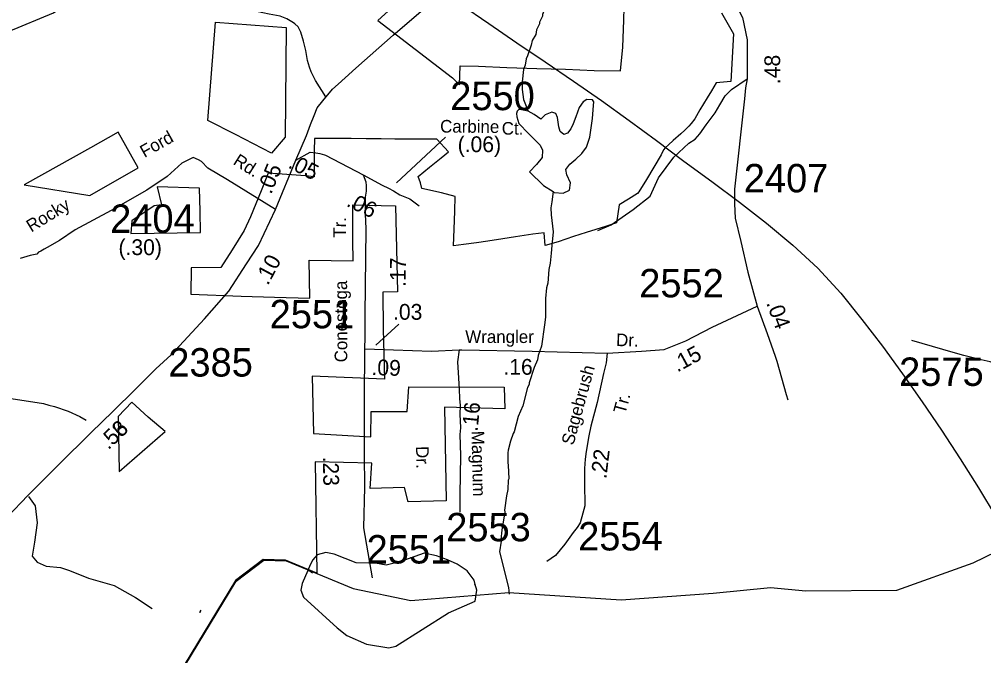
# Model space of a CAD drawing. Extents: x 1551653 to 1702041, y 811336 to 920032.
# Drawn here: x 1659345 to 1664354, y 868888 to 872195 of the extents above; entities that cross this region are included whole.
import ezdxf

# ---------------------------------------------------------------- set-up
doc = ezdxf.new("R2010")
doc.units = 0
for name, color, linetype in [('Old_Level_11', 7, 'Continuous'), ('Old_Level_17', 7, 'Continuous'), ('Old_Level_3', 7, 'Continuous'), ('Old_Level_32', 7, 'Continuous'), ('Old_Level_35', 7, 'Continuous'), ('Old_Level_48', 7, 'Continuous'), ('Old_Level_49', 7, 'Continuous'), ('Old_Level_59', 7, 'Continuous'), ('Old_Level_62', 7, 'Continuous'), ('Old_Level_8', 7, 'Continuous')]:
    doc.layers.add(name, color=color, linetype=linetype)

msp = doc.modelspace()

# ---------------------------------------------------------------- linework, layer by layer
at = {"layer": 'Old_Level_11'}
for p, q in [((1661558.746, 871583.051), (1661303.301, 871345.707)), ((1661316.594, 870610.441), (1661197.182, 870501.499))]:
    msp.add_line(p, q, dxfattribs=at)
at = {"layer": 'Old_Level_3'}
msp.add_lwpolyline([(1661491.374, 872374.183), (1661636.815, 872272.919), (1661783.158, 872172.865), (1661929.953, 872073.424), (1662076.746, 871974), (1662223.084, 871873.995), (1662368.515, 871772.812), (1662512.586, 871669.854), (1662654.844, 871564.525), (1662797.018, 871458.057), (1662941.215, 871352.246), (1663085.161, 871245.396), (1663226.517, 871135.757), (1663362.944, 871021.578), (1663492.104, 870901.11), (1663611.66, 870772.602), (1663721.332, 870635.778), (1663828.006, 870495.611), (1663932.426, 870352.86), (1664034.535, 870207.72), (1664134.274, 870060.386), (1664231.586, 869911.051), (1664326.414, 869759.911), (1664418.701, 869607.161)], dxfattribs=at)
at = {"layer": 'Old_Level_32'}
msp.add_line((1660675.544, 871206.079), (1660780.878, 871462.45), dxfattribs=at)
for points in [[(1660780.878, 871462.45), (1660836.722, 871590.876), (1660857.574, 871648.256), (1660875.821, 871695.203), (1660891.461, 871734.327), (1660921.492, 871772), (1660971.177, 871832.763), (1661001.54, 871857.62), (1661037.423, 871890.764), (1661092.628, 871940.479), (1661286.063, 872113.286), (1661744.047, 872506.677), (1661803.732, 872590.635), (1661845.656, 872689.069), (1661852.484, 872709.941), (1661856.231, 872726.877), (1661978.889, 873829.705), (1661994.439, 873921.119)], [(1662620.215, 873100.722), (1662915.103, 872572.066), (1662972.674, 872454.081), (1663101.525, 872204.392), (1663126.062, 872087.857), (1663126.062, 871884.813), (1663116.618, 871838.838), (1663112.257, 871781.893), (1663060.193, 871312.502), (1663060.193, 871235.675), (1663062.934, 871161.592), (1663093.091, 871040.863), (1663128.731, 870881.721), (1663176.627, 870704.408)], [(1660780.878, 871462.45), (1660855.453, 871503.989), (1660885.42, 871501.578), (1660905.347, 871497.372), (1660930.291, 871490.385), (1660935.393, 871488.956), (1661131.817, 871386.302)], [(1660675.544, 871206.079), (1660426.191, 871360.594), (1660324.121, 871421.868), (1660291.434, 871456.078), (1660276.241, 871464.996), (1660248.696, 871477.455), (1660190.059, 871448.224), (1660113.453, 871378.74), (1660008.118, 871306.86), (1659821.39, 871201.436), (1659634.661, 871100.805), (1659553.267, 871045.697), (1659490.663, 871008.719), (1659474.879, 871000.034), (1659456.395, 870989.668), (1659445.083, 870984.494), (1659436.106, 870974.63), (1659402.133, 870967.117), (1659349.78, 870952.253)], [(1661131.817, 871386.302), (1661145.488, 871350.207), (1661146.905, 871330.057), (1661146.905, 871301.367), (1661141.693, 871270.07), (1661141.693, 871184), (1661144.299, 871105.754), (1661139.086, 870657.146), (1661139.086, 870542.386), (1661138.539, 870482.023)], [(1661131.817, 871386.302), (1661230.394, 871332.281), (1661262.022, 871317.005), (1661287.939, 871304.036), (1661322.186, 871283.657), (1661373.092, 871262.35), (1661422.148, 871225.295)], [(1658787.9, 868976.78), (1658895.629, 869132.52), (1658948.295, 869240.34), (1659036.872, 869360.14), (1659175.639, 869498.17), (1659388.701, 869720.997), (1659549.096, 869879.133), (1659718.251, 870048.424), (1659830.767, 870156.243), (1659948.071, 870273.647), (1660053.405, 870379.071), (1660134.651, 870452.165), (1660307.016, 870639.052), (1660433.896, 870782.812), (1660524.866, 870924.176), (1660587.109, 871020.015), (1660675.544, 871206.079)], [(1662398.329, 870459.327), (1662576.238, 870471.183), (1662694.123, 870479.414), (1662806.524, 870523.315), (1662943.599, 870594.655), (1663176.627, 870704.408)], [(1663176.627, 870704.408), (1663228.715, 870561.729), (1663271.106, 870445.047)], [(1665683.15, 870229.361), (1665523.061, 870224.48), (1665444.246, 870232.368), (1665405.326, 870237.249), (1665360.775, 870242.456), (1665223.433, 870250.36), (1665175.097, 870255.734), (1665140.188, 870255.734), (1665078.426, 870258.421), (1664996.62, 870269.576), (1664910.69, 870283.011), (1664806.818, 870307.253), (1664779.213, 870316.435), (1664718.188, 870328.366), (1664685.101, 870338.343), (1664642.136, 870346.404), (1664576.271, 870363.213), (1664510.992, 870382.643), (1664442.005, 870398.144), (1664388.299, 870414.266), (1664339.963, 870425.013), (1664251.35, 870447.562), (1664194.958, 870463.684), (1663981.248, 870525.725)], [(1661138.539, 870482.023), (1661138.539, 870421.358), (1661135.903, 870281.563), (1661135.903, 869932.867), (1661138.539, 869764.058), (1661133.267, 869553.046), (1661178.079, 869291.921)], [(1661138.539, 870482.023), (1661190.136, 870480.754), (1661485.176, 870469.87), (1661630.421, 870476.671)], [(1661630.421, 870476.671), (1661620.927, 870415.511), (1661625.661, 870329.298), (1661629.173, 870273.07), (1661630.996, 870224.805), (1661635.064, 870188.703), (1661632.685, 870143.041), (1661636.197, 870072.756), (1661632.685, 870037.613), (1661636.197, 869928.67), (1661632.685, 869724.842), (1661632.685, 869633.47)], [(1661630.421, 870476.671), (1661644.129, 870476.671), (1662008.748, 870471.183), (1662398.329, 870459.327)], [(1662398.329, 870459.327), (1662393.713, 870409.392), (1662378.969, 870353.661), (1662346.912, 870204.029), (1662313.185, 870080.643), (1662302.565, 870030.83), (1662289.694, 869949.046), (1662284.881, 869909.121), (1662280.091, 869860.591), (1662280.36, 869804.951), (1662280.826, 869749.112), (1662282.25, 869701.054), (1662281.765, 869667.245), (1662271.407, 869628.325), (1662258.574, 869577.909), (1662242.453, 869554.227), (1662221.12, 869527.689), (1662178.016, 869467.786), (1662130.124, 869407.884), (1662084.626, 869376.734)]]:
    msp.add_lwpolyline(points, dxfattribs=at)
at = {"layer": 'Old_Level_35'}
for points in [[(1660937.409, 871791.466), (1660883.267, 871876.6), (1660861.771, 871921.27), (1660851.938, 871946.472), (1660842.227, 871980.691), (1660833.08, 872032.705), (1660821.656, 872080.966), (1660807.798, 872127.672), (1660800.271, 872141.435), (1660793.546, 872155.179), (1660775.852, 872170.746), (1660768.985, 872177.492), (1660733.969, 872197.213), (1660699.419, 872210.523), (1660643.605, 872221.265), (1660543.786, 872242.708), (1660513.819, 872245.116)], [(1662350.217, 871097.334), (1662418.755, 871127.516), (1662533.898, 871207.087), (1662621.626, 871275.683), (1662665.49, 871371.717), (1662744.994, 871478.727), (1662821.723, 871551.738), (1662854.653, 871572.017), (1662879.326, 871599.455), (1662912.224, 871646.1), (1662958.83, 871709.209), (1662983.504, 871750.366), (1663010.918, 871797.011), (1663043.817, 871829.937), (1663126.062, 871884.813)], [(1663271.106, 870445.047), (1663278.711, 870418.209), (1663328.426, 870245.499), (1663336.064, 870217.53)], [(1658974.967, 870199.031), (1658991.092, 870204.707), (1659043.352, 870226.059), (1659067.562, 870235.57), (1659085.531, 870243.411), (1659135.668, 870248.795), (1659303.267, 870224.372), (1659470.825, 870198.152), (1659498.87, 870189.776), (1659528.758, 870183.365), (1659598.289, 870158.336), (1659659.975, 870131.469), (1659691.783, 870111.21)], [(1659393.2, 869714.513), (1659426.716, 869666.593), (1659438.685, 869577.941), (1659424.322, 869477.309), (1659412.352, 869405.43), (1659438.685, 869374.282), (1659484.171, 869352.718), (1659558.383, 869345.53), (1659606.262, 869331.154), (1659704.415, 869290.422), (1659838.476, 869252.086), (1659948.598, 869189.79), (1660034.781, 869132.286)]]:
    msp.add_lwpolyline(points, dxfattribs=at)
at = {"layer": 'Old_Level_48'}
for points in [[(1661443.042, 872403.234), (1661206.998, 872188.432), (1661594.384, 871891.114), (1661630.867, 871853.959), (1661631.484, 871855.156), (1661634.223, 871953.955), (1661730.811, 871951.478), (1661877.477, 871945.369), (1662033.812, 871939.848), (1662181.102, 871935.534), (1662330.186, 871929.425), (1662467.83, 871926.911), (1662479.264, 872050.852), (1662484.202, 872190.366), (1662489.074, 872323.295)], [(1662991.387, 872229.353), (1663053.686, 872119.599), (1663040.571, 871871.458), (1662963.581, 871864.825), (1662940.848, 871823.526), (1662916.95, 871786.423), (1662878.935, 871724.779), (1662853.135, 871678.093), (1662834.785, 871652.962), (1662821.98, 871639.799), (1662801.852, 871618.257), (1662781.75, 871599.711), (1662741.573, 871565.016)], [(1660725.505, 871581.808), (1660654.188, 871499.435), (1660468.234, 871596.24), (1660325.032, 871669.671), (1660363.434, 872180.38)], [(1660363.434, 872180.38), (1660730.992, 872152.922), (1660725.505, 871581.808)], [(1659962.961, 871422.555), (1659858.728, 871609.265), (1659714.081, 871527.099), (1659370.479, 871334.691)], [(1661604.492, 871104.895), (1661607.776, 871197.107), (1661608.501, 871274.35), (1661538.643, 871293.57), (1661435.001, 871316.411), (1661428.623, 871344.557), (1661416.858, 871377.5), (1661475.884, 871425.954), (1661535.513, 871474.406), (1661575.053, 871505.511), (1661513.488, 871572.027), (1661453.108, 871572.076), (1661372.806, 871572.742), (1661295.52, 871572.808), (1661223.679, 871574.064), (1661146.396, 871574.727), (1661069.116, 871575.393), (1661002.696, 871575.446), (1660941.114, 871576.099), (1660878.319, 871576.151), (1660876.502, 871511.483), (1660876.351, 871431.243), (1660876.436, 871376.155), (1660831.964, 871382.27), (1660636.817, 871395.728), (1660602.057, 871303.333), (1660546.423, 871168.403), (1660513.271, 871097.3), (1660450.197, 870997.694), (1660391.096, 870905.378), (1660237.267, 870903.452), (1660235.83, 870767.124), (1660497.227, 870755.913), (1660670.806, 870750.47), (1660854.727, 870744.991), (1660851.341, 870943.416), (1661079.582, 870940.227), (1661077.371, 871044.919), (1661076.911, 871230.551), (1661076.911, 871230.551), (1661299.723, 871226.165), (1661309.66, 870778.787), (1661232.488, 870776.609), (1661234.424, 870584.276), (1661242.59, 870324.972), (1660866.065, 870340.215), (1660873.91, 870041.961), (1661170.171, 870025.184), (1661172.807, 870157.066), (1661359.131, 870156.767), (1661367.359, 870285.817), (1661863.836, 870283.07), (1661866.58, 870170.495), (1661553.881, 870178.733), (1661562.11, 869692.736), (1661364.617, 869687.244), (1661345.415, 869761.379), (1661167.535, 869756.145), (1661175.443, 869888.027), (1660882.442, 869895.154), (1660891.023, 869316.845), (1660728.126, 869384.692), (1660611.144, 869387.048), (1660468.117, 869278.367), (1660137.159, 868733.535)], [(1662741.573, 871565.016), (1662717.213, 871542.88), (1662698.952, 871527.329), (1662690.392, 871515.958), (1662678.686, 871491.417), (1662640.648, 871427.378), (1662602, 871362.743), (1662562.758, 871299.301), (1662555.422, 871289.728), (1662509.861, 871260.427), (1662460.681, 871231.723), (1662446.512, 871137.727), (1662388.969, 871118.613), (1662289.045, 871086.959), (1662223.024, 871065.46), (1662223.628, 871065.457), (1662144.271, 871037.98), (1662077.08, 871020.073), (1662071.657, 871085.345), (1662011.818, 871078.81), (1661922.917, 871063.911), (1661857.008, 871053.787), (1661779.01, 871042.474), (1661719.745, 871032.943), (1661652.041, 871024.617), (1661600.047, 871017.474), (1661604.492, 871104.895)], [(1659370.479, 871334.691), (1659710.607, 871279.776), (1659962.961, 871422.555)], [(1660061.707, 871323.708), (1660083.651, 871230.353), (1660045.25, 871224.861), (1659930.045, 871147.98), (1659924.559, 871082.082), (1660286.631, 871087.574)], [(1660286.631, 871087.574), (1660284.149, 871198.681), (1660281.145, 871318.216), (1660061.707, 871323.708)], [(1659929.595, 870204.618), (1659858.278, 870130.484), (1659863.764, 869844.926)], [(1659863.764, 869844.926), (1660102.402, 870053.602), (1660014.218, 870127.857), (1659929.595, 870204.618)]]:
    msp.add_lwpolyline(points, dxfattribs=at)
at = {"layer": 'Old_Level_49'}
for points in [[(1661443.042, 872403.234), (1661206.998, 872188.432), (1661594.384, 871891.114), (1661630.867, 871853.959), (1661631.484, 871855.156), (1661634.223, 871953.955), (1661730.811, 871951.478), (1661877.477, 871945.369), (1662033.812, 871939.848), (1662181.102, 871935.534), (1662330.186, 871929.425), (1662467.83, 871926.911), (1662479.264, 872050.852), (1662484.202, 872190.366), (1662489.074, 872323.295)], [(1662991.387, 872229.353), (1663053.686, 872119.599), (1663040.571, 871871.458), (1662963.581, 871864.825), (1662940.848, 871823.526), (1662916.95, 871786.423), (1662878.935, 871724.779), (1662853.135, 871678.093), (1662834.785, 871652.962), (1662821.98, 871639.799), (1662801.852, 871618.257), (1662781.75, 871599.711), (1662741.573, 871565.016)], [(1660725.505, 871581.808), (1660654.188, 871499.435), (1660468.234, 871596.24), (1660325.032, 871669.671), (1660363.434, 872180.38)], [(1660363.434, 872180.38), (1660730.992, 872152.922), (1660725.505, 871581.808)], [(1659962.961, 871422.555), (1659858.728, 871609.265), (1659714.081, 871527.099), (1659370.479, 871334.691)], [(1661604.492, 871104.895), (1661607.776, 871197.107), (1661608.501, 871274.35), (1661538.643, 871293.57), (1661435.001, 871316.411), (1661428.623, 871344.557), (1661416.858, 871377.5), (1661475.884, 871425.954), (1661535.513, 871474.406), (1661575.053, 871505.511), (1661513.488, 871572.027), (1661453.108, 871572.076), (1661372.806, 871572.742), (1661295.52, 871572.808), (1661223.679, 871574.064), (1661146.396, 871574.727), (1661069.116, 871575.393), (1661002.696, 871575.446), (1660941.114, 871576.099), (1660878.319, 871576.151), (1660876.502, 871511.483), (1660876.351, 871431.243), (1660876.436, 871376.155), (1660831.964, 871382.27), (1660636.817, 871395.728), (1660602.057, 871303.333), (1660546.423, 871168.403), (1660513.271, 871097.3), (1660450.197, 870997.694), (1660391.096, 870905.378), (1660237.267, 870903.452), (1660235.83, 870767.124), (1660497.227, 870755.913), (1660670.806, 870750.47), (1660854.727, 870744.991), (1660851.341, 870943.416), (1661079.582, 870940.227), (1661077.371, 871044.919), (1661076.911, 871230.551), (1661076.911, 871230.551), (1661299.723, 871226.165), (1661309.66, 870778.787), (1661232.488, 870776.609), (1661234.424, 870584.276), (1661242.59, 870324.972), (1660866.065, 870340.215), (1660873.91, 870041.961), (1661170.171, 870025.184), (1661172.807, 870157.066), (1661359.131, 870156.767), (1661367.359, 870285.817), (1661863.836, 870283.07), (1661866.58, 870170.495), (1661553.881, 870178.733), (1661562.11, 869692.736), (1661364.617, 869687.244), (1661345.415, 869761.379), (1661167.535, 869756.145), (1661175.443, 869888.027), (1660882.442, 869895.154), (1660891.023, 869316.845), (1660728.126, 869384.692), (1660611.144, 869387.048), (1660468.117, 869278.367), (1660137.159, 868733.535)], [(1662741.573, 871565.016), (1662717.213, 871542.88), (1662698.952, 871527.329), (1662690.392, 871515.958), (1662678.686, 871491.417), (1662640.648, 871427.378), (1662602, 871362.743), (1662562.758, 871299.301), (1662555.422, 871289.728), (1662509.861, 871260.427), (1662460.681, 871231.723), (1662446.512, 871137.727), (1662388.969, 871118.613), (1662289.045, 871086.959), (1662223.024, 871065.46), (1662223.628, 871065.457), (1662144.271, 871037.98), (1662077.08, 871020.073), (1662071.657, 871085.345), (1662011.818, 871078.81), (1661922.917, 871063.911), (1661857.008, 871053.787), (1661779.01, 871042.474), (1661719.745, 871032.943), (1661652.041, 871024.617), (1661600.047, 871017.474), (1661604.492, 871104.895)], [(1659370.479, 871334.691), (1659710.607, 871279.776), (1659962.961, 871422.555)], [(1660061.707, 871323.708), (1660083.651, 871230.353), (1660045.25, 871224.861), (1659930.045, 871147.98), (1659924.559, 871082.082), (1660286.631, 871087.574)], [(1660286.631, 871087.574), (1660284.149, 871198.681), (1660281.145, 871318.216), (1660061.707, 871323.708)], [(1659929.595, 870204.618), (1659858.278, 870130.484), (1659863.764, 869844.926)], [(1659863.764, 869844.926), (1660102.402, 870053.602), (1660014.218, 870127.857), (1659929.595, 870204.618)]]:
    msp.add_lwpolyline(points, dxfattribs=at)
at = {"layer": 'Old_Level_59'}
for points in [[(1658037.305, 870640.996), (1658095.233, 870656.273), (1658584.282, 871092.623), (1658906.316, 871562.09), (1659103.269, 871984.908), (1659288.328, 872132.032), (1659523.318, 872229.022), (1660103.308, 872630.924), (1660530.329, 872760.107), (1661059.363, 873087.473), (1661167.323, 873101.621)], [(1660140.319, 868730.321), (1660471.274, 869275.144), (1660614.297, 869383.822), (1660731.28, 869381.464), (1661079.355, 869236.492), (1661379.347, 869174.566), (1661888.286, 869216.704), (1662471.352, 869178.565), (1662948.258, 869213.634), (1663247.371, 869241.618), (1663430.38, 869224.804), (1663902.378, 869229.137), (1664299.391, 869371.211), (1664542.378, 869487.783)]]:
    msp.add_lwpolyline(points, dxfattribs=at)
at = {"layer": 'Old_Level_62'}
msp.add_line((1661713.274, 869258.125), (1661706.815, 869256.28), dxfattribs=at)
for points in [[(1662075.293, 872251.783), (1662062.785, 872220), (1662062.683, 872212.003), (1662046.176, 872180.322), (1662046.074, 872172.325), (1662031.515, 872140.542), (1662027.106, 872116.654), (1662008.652, 872084.973), (1662004.243, 872060.982), (1661985.378, 872005.31), (1661977.074, 871989.521), (1661972.562, 871957.533), (1661964.155, 871933.747), (1661957.183, 871869.873), (1661956.466, 871829.888), (1661963.643, 871777.702), (1661987.326, 871718.135)], [(1662117.124, 871299.931), (1662123.891, 871295.42), (1662169.72, 871290.909), (1662201.811, 871307.108), (1662207.45, 871345.248), (1662188.892, 871386.361), (1662184.176, 871414.453), (1662203.656, 871442.237), (1662235.952, 871468.586), (1662266.915, 871497.499), (1662290.291, 871530.307), (1662307.617, 871582.39), (1662322.894, 871679.175), (1662327.713, 871746.74), (1662328.635, 871766.322), (1662321.766, 871777.395), (1662292.444, 871779.138), (1662273.169, 871766.63), (1662252.356, 871736.282), (1662236.362, 871688.095), (1662221.803, 871651.288), (1662210.013, 871625.964), (1662191.455, 871604.126), (1662172.693, 871597.154), (1662154.956, 871611.405), (1662146.447, 871637.037), (1662140.705, 871684.301), (1662131.273, 871705.012), (1662110.46, 871712.803), (1662077.139, 871698.04), (1662053.866, 871676.612), (1662019.724, 871700.09), (1661987.326, 871718.135)], [(1661987.326, 871718.135), (1661953.8, 871724.081), (1661939.754, 871725.517), (1661930.732, 871718.032), (1661927.964, 871706.037), (1661928.579, 871687.377), (1661938.831, 871652.826), (1661989.069, 871602.28), (1662050.79, 871541.482), (1662063.195, 871514.518), (1662061.35, 871476.276), (1662031.515, 871439.674), (1661995.323, 871401.945), (1662068.322, 871331.919), (1662117.124, 871299.931)], [(1662117.124, 871299.931), (1662110.973, 871247.233), (1662106.461, 871215.347), (1662107.897, 871179.36), (1662118.457, 871091.188), (1662111.28, 871019.317), (1662106.666, 870979.332), (1662101.848, 870927.454), (1662095.286, 870895.568), (1662090.16, 870823.698), (1662083.701, 870799.809), (1662078.882, 870743.83), (1662077.241, 870647.865), (1662072.628, 870607.983), (1662056.839, 870496.229), (1662040.025, 870448.555), (1662035.718, 870424.666), (1662019.007, 870384.886), (1661993.785, 870305.326), (1661993.58, 870297.329), (1661985.378, 870281.54), (1661959.849, 870185.883), (1661936.883, 870130.314), (1661915.66, 870050.651), (1661909.509, 870042.757), (1661896.898, 870002.977), (1661884.082, 869955.2), (1661881.929, 869941.256), (1661883.057, 869889.275), (1661884.8, 869877.28), (1661887.671, 869807.152), (1661883.57, 869799.257), (1661882.852, 869751.275), (1661876.29, 869719.39), (1661865.013, 869643.623), (1661866.961, 869635.523), (1661851.377, 869539.867), (1661846.66, 869491.884), (1661848.506, 869483.887), (1661839.586, 869428.011), (1661885.054, 869243.006), (1661889.463, 869207.122)], [(1661713.274, 869258.125), (1661706.815, 869280.168), (1661671.546, 869328.663), (1661619.975, 869363.419), (1661568.302, 869386.078), (1661512.528, 869406.89), (1661448.654, 869419.809), (1661322.035, 869375.517), (1661249.856, 869358.601), (1661195.928, 869369.366), (1661093.914, 869370.699), (1660980.52, 869416.323), (1660936.639, 869424.935), (1660892.451, 869411.606), (1660870.1, 869385.872), (1660855.746, 869360.036), (1660843.135, 869330.201)], [(1660843.135, 869330.201), (1660814.428, 869262.636), (1660807.969, 869228.7), (1660821.4, 869192.406), (1660995.284, 869031.953), (1661046.752, 868993.198), (1661148.15, 868947.779), (1661263.902, 868928.094), (1661300.094, 868937.629), (1661574.454, 869109.872), (1661713.377, 869172.003), (1661722.091, 869227.88), (1661713.274, 869258.125)], [(1660868.152, 869316.565), (1660854.311, 869326.817), (1660843.135, 869330.201)], [(1660287.752, 869123.918), (1660283.138, 869116.537), (1660283.036, 869110.59)]]:
    msp.add_lwpolyline(points, dxfattribs=at)

# ---------------------------------------------------------------- texts
at = {"layer": 'Old_Level_11'}
for s, rotation, p in [('Carbine', 359.568561, (1661530.55, 871606.598)), ('Ct.', 359.974181, (1661850.776, 871595.626)), ('Ford', 29.468708, (1659995.345, 871473.662)), ('Rd.', 327.654544, (1660450.985, 871444.51)), ('Rocky', 31.494783, (1659407.102, 871086.29)), ('Tr.', 89.290486, (1661041.46, 871060.009)), ('Conestoga', 90.138025, (1661048.592, 870412.506)), ('Wrangler', 359.972022, (1661661.374, 870512.958)), ('Dr.', 358.655708, (1662444.084, 870496.928)), ('Sagebrush', 74.711886, (1662222.783, 869978.023)), ('Tr.', 74.711886, (1662491.925, 870140.5)), ('Magnum', 271.383683, (1661693.631, 870055.85)), ('Dr.', 271.383683, (1661405.41, 869976.333))]:
    msp.add_text(s, height=65.6167, rotation=rotation, dxfattribs=at).set_placement(p)
at = {"layer": 'Old_Level_17'}
for s, rotation, p in [('.48', 90.000017, (1663296.829, 871858.089)), ('.05', 332.407728, (1660736.673, 871426.375)), ('.05', 67.663903, (1660652.791, 871282.153)), ('.06', 333.415369, (1661039.273, 871226.983)), ('.10', 61.960867, (1660636.356, 870808.645)), ('.17', 89.334306, (1661351.64, 870804.143)), ('.04', 290.055694, (1663223.613, 870720.936)), ('.15', 28.664858, (1662762.833, 870358.88)), ('.09', 357.887286, (1661172.816, 870346.953)), ('.16', 359.972022, (1661859.22, 870347.925)), ('.16', 84.29285, (1661724.805, 870050.203)), ('.56', 43.778911, (1659807.603, 869954.612)), ('.53', 43.778911, (1659807.603, 869954.612)), ('.22', 83.126039, (1662393.816, 869804.6)), ('.23', 270.894669, (1660922.032, 869921.979))]:
    msp.add_text(s, height=82.0208, rotation=rotation, dxfattribs=at).set_placement(p)
for s, p in [('(.06)', (1661621.877, 871504.736)), ('(.30)', (1659860.269, 870969.712)), ('.03', (1661286.122, 870633.659))]:
    msp.add_text(s, height=82.0208, dxfattribs=at).set_placement(p)
at = {"layer": 'Old_Level_8'}
for s, p in [('2550', (1661583.187, 871722.904)), ('2407', (1663107.902, 871295.782)), ('2404', (1659817.044, 871085.215)), ('2552', (1662564.777, 870750.076)), ('2551', (1660645.15, 870589.408)), ('2385', (1660118.918, 870338.471)), ('2575', (1663914.644, 870289.861)), ('2553', (1661562.511, 869482.286)), ('2554', (1662247.68, 869434.725)), ('2551', (1661148.902, 869366.942))]:
    msp.add_text(s, height=147.6375, dxfattribs=at).set_placement(p)

doc.saveas('drawing.dxf')
